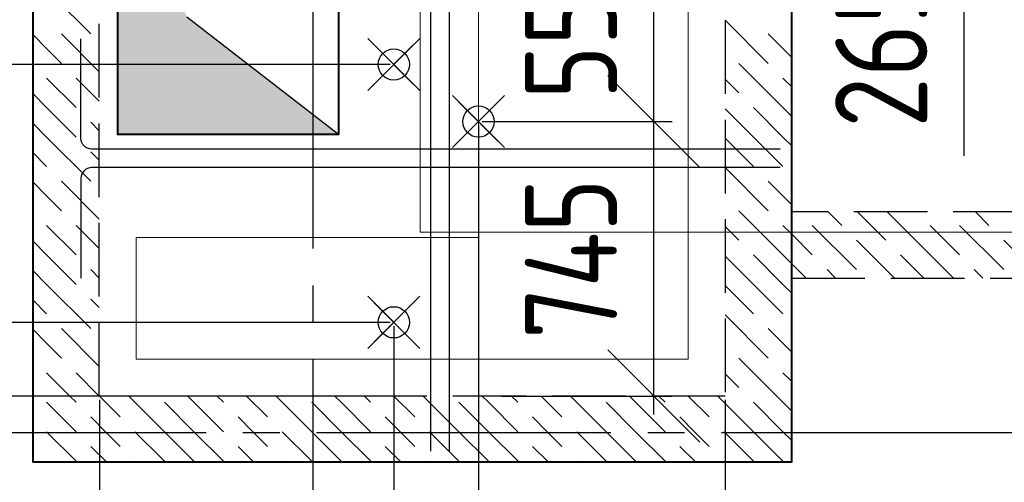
# Model space of a CAD drawing. Header units: millimetres. Extents: x 40580 to 1930067, y -240640 to 81020.
# Tile 530 of 656: x 1261969 to 1264644, y -221734 to -220478. Entities that reach past the tile are written whole.
import ezdxf

# ---------------------------------------------------------------- set-up
doc = ezdxf.new("R2010")
doc.units = ezdxf.units.MM
for name, pattern in [('______2', [270, 200, -70]), ('______5', [1100, 800, -100, 100, -100]), ('CENTER', [2, 1.25, -0.25, 0.25, -0.25])]:
    doc.linetypes.add(name, pattern=pattern)
doc.layers.add('ЖБ Стена верхний уровень', color=7, linetype='______2', true_color=0x656565)
for name, color, linetype, lineweight in [('Обрамление проемов стержнями', 7, 'Continuous', 25), ('ОСИ', 7, 'CENTER', 15), ('Основная', 7, 'Continuous', 40), ('Позиционная метка линия выноска', 7, 'Continuous', 13), ('Позиционная метка номер позиции', 7, 'Continuous', 13), ('Примечания', 7, 'Continuous', 13), ('Размерная линия_ общее', 7, 'Continuous', 25)]:
    doc.layers.add(name, color=color, linetype=linetype, lineweight=lineweight)
doc.layers.add('Тонкие', color=7, linetype='Continuous')
doc.layers.add('ФВ-2', color=7, linetype='Continuous')
doc.styles.add('GOST 2.304', font='isocpeur.ttf', dxfattribs={"width": 0.8})
doc.styles.add('GOST 2.304-81', font='txt')
doc.dimstyles.new('СПДС', dxfattribs={"dimscale": 125, "dimtxt": 250, "dimasz": 250, "dimexe": 50, "dimexo": 10, "dimgap": 100, "dimtad": 1, "dimdec": 0, "dimtxsty": 'GOST 2.304-81', "dimblk": 'OBLIQUE', "dimcen": 250, "dimdle": 50, "dimadec": 0, "dimazin": 2, "dimtfac": 0.75, "dimtdec": 0, "dimtmove": 1, "dimatfit": 3, "dimfxl": 1, "dimtfill": 1, "dimtolj": 1, "dimarcsym": 1})

# ---------------------------------------------------------------- blocks, each defined once
blk = doc.blocks.new('_OBLIQUE')
at = {"color": 0, "linetype": 'ByBlock'}
blk.add_line((-0.5, -0.5), (0.5, 0.5), dxfattribs=at)
blk = doc.blocks.new('*D18377')
at = {"layer": 'Defpoints', "color": 0}
for p in [(1263215.4, -220204.7), (1263691.8, -220204.7), (1263215.4, -220754.7)]:
    blk.add_point(p, dxfattribs=at)
at = {"layer": 'Тонкие', "color": 0, "lineweight": -2}
for p, q in [((1263691.8, -220804.7), (1263691.8, -220154.7)), ((1263225.4, -220204.7), (1263741.8, -220204.7)), ((1263225.4, -220754.7), (1263741.8, -220754.7))]:
    blk.add_line(p, q, dxfattribs=at)
at = {"layer": 'Тонкие', "color": 0, "lineweight": -2, "xscale": 250, "yscale": 250, "zscale": 250}
for p, rotation in [((1263691.8, -220204.7), 90), ((1263691.8, -220754.7), 270)]:
    blk.add_blockref('_OBLIQUE', p, dxfattribs=dict(at, rotation=rotation))
at = {"layer": 'Тонкие', "color": 0, "insert": (1263466.8, -220479.7), "char_height": 250, "attachment_point": 5, "rotation": 90, "style": 'GOST 2.304', "bg_fill": 3, "box_fill_scale": 1.1, "bg_fill_color": 256, "bg_fill_true_color": 13158600, "bg_fill_transparency": 0}
blk.add_mtext('\\A1;550', dxfattribs=at)
blk = doc.blocks.new('*D18378')
at = {"layer": 'Defpoints', "color": 0}
for p in [(1263289, -219939.7), (1263691.8, -219939.7), (1263215.4, -220204.7)]:
    blk.add_point(p, dxfattribs=at)
at = {"layer": 'Тонкие', "color": 0, "lineweight": -2}
for p, q in [((1263691.8, -220254.7), (1263691.8, -219889.7)), ((1263299, -219939.7), (1263741.8, -219939.7)), ((1264534.5, -220267.4), (1263691.8, -220072.2)), ((1263225.4, -220204.7), (1263741.8, -220204.7)), ((1264534.5, -220847.4), (1264534.5, -220267.4))]:
    blk.add_line(p, q, dxfattribs=at)
at = {"layer": 'Тонкие', "color": 0, "lineweight": -2, "xscale": 250, "yscale": 250, "zscale": 250}
for p, rotation in [((1263691.8, -219939.7), 90), ((1263691.8, -220204.7), 270)]:
    blk.add_blockref('_OBLIQUE', p, dxfattribs=dict(at, rotation=rotation))
at = {"layer": 'Тонкие', "color": 0, "insert": (1264309.5, -220557.4), "char_height": 250, "attachment_point": 5, "rotation": 90, "style": 'GOST 2.304', "bg_fill": 3, "box_fill_scale": 1.1, "bg_fill_color": 256, "bg_fill_true_color": 13158600, "bg_fill_transparency": 0}
blk.add_mtext('\\A1;265', dxfattribs=at)
blk = doc.blocks.new('*D18379')
at = {"layer": 'Defpoints', "color": 0}
for p in [(1263215.4, -220754.7), (1263691.8, -220754.7), (1263267.8, -221499.7)]:
    blk.add_point(p, dxfattribs=at)
at = {"layer": 'Тонкие', "color": 0, "lineweight": -2}
for p, q in [((1263691.8, -221549.7), (1263691.8, -220704.7)), ((1263225.4, -220754.7), (1263741.8, -220754.7)), ((1263277.8, -221499.7), (1263741.8, -221499.7))]:
    blk.add_line(p, q, dxfattribs=at)
at = {"layer": 'Тонкие', "color": 0, "lineweight": -2, "xscale": 250, "yscale": 250, "zscale": 250}
for p, rotation in [((1263691.8, -220754.7), 90), ((1263691.8, -221499.7), 270)]:
    blk.add_blockref('_OBLIQUE', p, dxfattribs=dict(at, rotation=rotation))
at = {"layer": 'Тонкие', "color": 0, "insert": (1263466.8, -221127.2), "char_height": 250, "attachment_point": 5, "rotation": 90, "style": 'GOST 2.304', "bg_fill": 3, "box_fill_scale": 1.1, "bg_fill_color": 256, "bg_fill_true_color": 13158600, "bg_fill_transparency": 0}
blk.add_mtext('\\A1;745', dxfattribs=at)
blk = doc.blocks.new('*D18380')
at = {"layer": 'Defpoints', "color": 0}
for p in [(1261720.2, -220599.7), (1262985.4, -220599.7), (1262985.4, -221299.7)]:
    blk.add_point(p, dxfattribs=at)
at = {"layer": 'Тонкие', "color": 0, "lineweight": -2}
for p, q in [((1261720.2, -221349.7), (1261720.2, -220549.7)), ((1262975.4, -220599.7), (1261670.2, -220599.7)), ((1262975.4, -221299.7), (1261670.2, -221299.7))]:
    blk.add_line(p, q, dxfattribs=at)
at = {"layer": 'Тонкие', "color": 0, "lineweight": -2, "xscale": 250, "yscale": 250, "zscale": 250}
for p, rotation in [((1261720.2, -220599.7), 90), ((1261720.2, -221299.7), 270)]:
    blk.add_blockref('_OBLIQUE', p, dxfattribs=dict(at, rotation=rotation))
at = {"layer": 'Тонкие', "color": 0, "insert": (1261495.2, -220984.7), "char_height": 250, "attachment_point": 5, "rotation": 90, "style": 'GOST 2.304', "bg_fill": 3, "box_fill_scale": 1.1, "bg_fill_color": 256, "bg_fill_true_color": 13158600, "bg_fill_transparency": 0}
blk.add_mtext('\\A1;700', dxfattribs=at)
blk = doc.blocks.new('*D18381')
at = {"layer": 'Defpoints', "color": 0}
for p in [(1261720.2, -219939.7), (1263035.4, -219939.7), (1262985.4, -220599.7)]:
    blk.add_point(p, dxfattribs=at)
at = {"layer": 'Тонкие', "color": 0, "lineweight": -2}
for p, q in [((1261720.2, -220649.7), (1261720.2, -219889.7)), ((1263025.4, -219939.7), (1261670.2, -219939.7)), ((1262975.4, -220599.7), (1261670.2, -220599.7))]:
    blk.add_line(p, q, dxfattribs=at)
at = {"layer": 'Тонкие', "color": 0, "lineweight": -2, "xscale": 250, "yscale": 250, "zscale": 250}
for p, rotation in [((1261720.2, -219939.7), 90), ((1261720.2, -220599.7), 270)]:
    blk.add_blockref('_OBLIQUE', p, dxfattribs=dict(at, rotation=rotation))
at = {"layer": 'Тонкие', "color": 0, "insert": (1261495.2, -220287.2), "char_height": 250, "attachment_point": 5, "rotation": 90, "style": 'GOST 2.304', "bg_fill": 3, "box_fill_scale": 1.1, "bg_fill_color": 256, "bg_fill_true_color": 13158600, "bg_fill_transparency": 0}
blk.add_mtext('\\A1;660', dxfattribs=at)
blk = doc.blocks.new('*D18382')
at = {"layer": 'Defpoints', "color": 0}
for p in [(1262985.4, -221299.7), (1261720.2, -221499.7), (1263035.4, -221499.7)]:
    blk.add_point(p, dxfattribs=at)
at = {"layer": 'Тонкие', "color": 0, "lineweight": -2}
for p, q in [((1261720.2, -221249.7), (1261720.2, -221549.7)), ((1262975.4, -221299.7), (1261670.2, -221299.7)), ((1263025.4, -221499.7), (1261670.2, -221499.7)), ((1261720.2, -221499.7), (1261720.2, -222498.7))]:
    blk.add_line(p, q, dxfattribs=at)
at = {"layer": 'Тонкие', "color": 0, "lineweight": -2, "xscale": 250, "yscale": 250, "zscale": 250}
for p, rotation in [((1261720.2, -221299.7), 90), ((1261720.2, -221499.7), 270)]:
    blk.add_blockref('_OBLIQUE', p, dxfattribs=dict(at, rotation=rotation))
at = {"layer": 'Тонкие', "color": 0, "insert": (1261495.2, -222208.7), "char_height": 250, "attachment_point": 5, "rotation": 90, "style": 'GOST 2.304', "bg_fill": 3, "box_fill_scale": 1.1, "bg_fill_color": 256, "bg_fill_true_color": 13158600, "bg_fill_transparency": 0}
blk.add_mtext('\\A1;200', dxfattribs=at)
blk = doc.blocks.new('*D18388')
at = {"layer": 'Defpoints', "color": 0}
for p in [(1263215.4, -220754.7), (1263885.4, -221499.7), (1263885.4, -222775.3)]:
    blk.add_point(p, dxfattribs=at)
at = {"layer": 'Тонкие', "color": 0, "lineweight": -2}
for p, q in [((1263215.4, -220764.7), (1263215.4, -222825.3)), ((1263885.4, -221509.7), (1263885.4, -222825.3)), ((1263165.4, -222775.3), (1263935.4, -222775.3))]:
    blk.add_line(p, q, dxfattribs=at)
at = {"layer": 'Тонкие', "color": 0, "lineweight": -2, "xscale": 250, "yscale": 250, "zscale": 250, "rotation": 180}
blk.add_blockref('_OBLIQUE', (1263215.4, -222775.3), dxfattribs=at)
at = {"layer": 'Тонкие', "color": 0, "lineweight": -2, "xscale": 250, "yscale": 250, "zscale": 250}
blk.add_blockref('_OBLIQUE', (1263885.4, -222775.3), dxfattribs=at)
at = {"layer": 'Тонкие', "color": 0, "insert": (1263550.4, -222550.3), "char_height": 250, "attachment_point": 5, "style": 'GOST 2.304', "bg_fill": 3, "box_fill_scale": 1.1, "bg_fill_color": 256, "bg_fill_true_color": 13158600, "bg_fill_transparency": 0}
blk.add_mtext('\\A1;670', dxfattribs=at)
blk = doc.blocks.new('*D18389')
at = {"layer": 'Defpoints', "color": 0}
for p in [(1263215.4, -220754.7), (1262985.4, -221299.7), (1263215.4, -222775.3)]:
    blk.add_point(p, dxfattribs=at)
at = {"layer": 'Тонкие', "color": 0, "lineweight": -2}
for p, q in [((1263215.4, -220764.7), (1263215.4, -222825.3)), ((1262985.4, -221309.7), (1262985.4, -222825.3)), ((1263207.6, -222129.3), (1263100.4, -222775.3)), ((1263787.6, -222129.3), (1263207.6, -222129.3)), ((1262935.4, -222775.3), (1263265.4, -222775.3))]:
    blk.add_line(p, q, dxfattribs=at)
at = {"layer": 'Тонкие', "color": 0, "lineweight": -2, "xscale": 250, "yscale": 250, "zscale": 250, "rotation": 180}
blk.add_blockref('_OBLIQUE', (1262985.4, -222775.3), dxfattribs=at)
at = {"layer": 'Тонкие', "color": 0, "lineweight": -2, "xscale": 250, "yscale": 250, "zscale": 250}
blk.add_blockref('_OBLIQUE', (1263215.4, -222775.3), dxfattribs=at)
at = {"layer": 'Тонкие', "color": 0, "insert": (1263497.6, -221904.3), "char_height": 250, "attachment_point": 5, "style": 'GOST 2.304', "bg_fill": 3, "box_fill_scale": 1.1, "bg_fill_color": 256, "bg_fill_true_color": 13158600, "bg_fill_transparency": 0}
blk.add_mtext('\\A1;230', dxfattribs=at)
blk = doc.blocks.new('*D18390')
at = {"layer": 'Defpoints', "color": 0}
for p in [(1262985.4, -221299.7), (1262185.5, -221499.7), (1262985.4, -222775.3)]:
    blk.add_point(p, dxfattribs=at)
at = {"layer": 'Тонкие', "color": 0, "lineweight": -2}
for p, q in [((1262985.4, -221309.7), (1262985.4, -222825.3)), ((1262185.5, -221509.7), (1262185.5, -222825.3)), ((1262135.5, -222775.3), (1263035.4, -222775.3))]:
    blk.add_line(p, q, dxfattribs=at)
at = {"layer": 'Тонкие', "color": 0, "lineweight": -2, "xscale": 250, "yscale": 250, "zscale": 250, "rotation": 180}
blk.add_blockref('_OBLIQUE', (1262185.5, -222775.3), dxfattribs=at)
at = {"layer": 'Тонкие', "color": 0, "lineweight": -2, "xscale": 250, "yscale": 250, "zscale": 250}
blk.add_blockref('_OBLIQUE', (1262985.4, -222775.3), dxfattribs=at)
at = {"layer": 'Тонкие', "color": 0, "insert": (1262585.4, -222550.3), "char_height": 250, "attachment_point": 5, "style": 'GOST 2.304', "bg_fill": 3, "box_fill_scale": 1.1, "bg_fill_color": 256, "bg_fill_true_color": 13158600, "bg_fill_transparency": 0}
blk.add_mtext('\\A1;800', dxfattribs=at)

msp = doc.modelspace()

# ---------------------------------------------------------------- linework, layer by layer
at = {"layer": 'ЖБ Стена верхний уровень', "color": 9, "linetype": 'Continuous', "lineweight": -3, "true_color": 0xc7c7c7, "transparency": 33554687}
for p, q in [((1264065.4, -220979.7), (1264042.3, -220956.6)), ((1264165.5, -220999.7), (1264202.3, -221036.6)), ((1264245.5, -220999.7), (1264322.3, -221076.6)), ((1264442.3, -221116.6), (1264325.5, -220999.7)), ((1264565.5, -220999.7), (1264602.3, -221036.6)), ((1264042.3, -221036.6), (1264065.4, -221059.7)), ((1264122.3, -221036.6), (1264242.3, -221156.6)), ((1264442.3, -221036.6), (1264522.3, -221116.6)), ((1264522.3, -221036.6), (1264642.3, -221156.6)), ((1264065.4, -221059.7), (1264122.3, -221116.6)), ((1264345.5, -221179.7), (1264242.3, -221076.6)), ((1264745.5, -221179.7), (1264642.3, -221076.6)), ((1264042.3, -221116.6), (1264065.4, -221139.7)), ((1264362.3, -221116.6), (1264425.5, -221179.7)), ((1264442.3, -221116.6), (1264505.5, -221179.7)), ((1264065.4, -221139.7), (1264105.5, -221179.7)), ((1264185.5, -221179.7), (1264162.3, -221156.6)), ((1264585.5, -221179.7), (1264562.3, -221156.6)), ((1264042.3, -221196.6), (1264065.4, -221219.6)), ((1264065.4, -221379.7), (1264042.3, -221356.6)), ((1264042.3, -221436.6), (1264065.4, -221459.7)), ((1264042.3, -221516.6), (1264065.4, -221539.7)), ((1264042.3, -221596.6), (1264065.4, -221619.6))]:
    msp.add_line(p, q, dxfattribs=at)
at = {"layer": 'ЖБ Стена верхний уровень', "color": 251, "linetype": '______2', "lineweight": -3, "true_color": 0x656565, "transparency": 33554687}
for p, q in [((1266595.4, -220999.7), (1264065.4, -220999.7)), ((1264065.4, -221679.7), (1264065.4, -221179.7)), ((1264065.4, -221179.7), (1266595.4, -221179.7))]:
    msp.add_line(p, q, dxfattribs=at)
at = {"layer": 'ОСИ', "color": 8, "linetype": '______5', "lineweight": -3, "transparency": 33554687}
for p, q in [((1262765.4, -214799.7), (1262765.4, -224299.7)), ((1266875.4, -221599.7), (1235315.4, -221599.7))]:
    msp.add_line(p, q, dxfattribs=at)

# ---------------------------------------------------------------- dimensions: what is measured, and where the dimension line sits
at = {"layer": 'Тонкие'}
dim = msp.add_linear_dim(base=(1263691.8, -220204.7), p1=(1263215.4, -220754.7), p2=(1263215.4, -220204.7), angle=90, dimstyle='СПДС', override={"dimscale": 1, "dimtxsty": 'GOST 2.304'}, dxfattribs=at)
dim.commit()
dim.dimension.update_dxf_attribs({"geometry": '*D18377', "text_midpoint": (1263691.8, -220479.7), "dimtype": 160})

# ---------------------------------------------------------------- next in the draw order: dimensions: what is measured, and where the dimension line sits
for base, p1, p2, picture, middle in [((1263691.8, -219939.7), (1263215.4, -220204.7), (1263289, -219939.7), '*D18378', (1264534.5, -220367.4)), ((1261720.2, -220599.7), (1262985.4, -221299.7), (1262985.4, -220599.7), '*D18380', (1261720.2, -220984.7))]:
    dim = msp.add_linear_dim(base=base, p1=p1, p2=p2, angle=90, dimstyle='СПДС', override={"dimscale": 1, "dimtxsty": 'GOST 2.304'}, dxfattribs=at)
    dim.commit()
    dim.dimension.update_dxf_attribs({"geometry": picture, "text_midpoint": middle, "dimtype": 160})

# ---------------------------------------------------------------- next in the draw order: linework, layer by layer
at = {"layer": 'ЖБ Стена верхний уровень', "color": 251, "linetype": '______2', "lineweight": -3, "true_color": 0x656565, "transparency": 33554687}
msp.add_line((1264065.4, -220999.7), (1264065.4, -215849.7), dxfattribs=at)
at = {"layer": 'ЖБ Стена верхний уровень', "color": 9, "linetype": 'Continuous', "lineweight": -3, "true_color": 0xc7c7c7, "transparency": 33554687}
for p, q in [((1263885.4, -220479.7), (1264002.3, -220596.6)), ((1264042.3, -220556.6), (1264002.3, -220516.6)), ((1264065.4, -220579.7), (1264042.3, -220556.6)), ((1264042.3, -220716.6), (1263922.3, -220596.6)), ((1263885.4, -220639.7), (1263922.3, -220676.6)), ((1264042.3, -220636.6), (1264065.4, -220659.7)), ((1264042.3, -220716.6), (1264065.4, -220739.7)), ((1262005.4, -220759.6), (1262042.3, -220796.6)), ((1262185.4, -220779.7), (1262162.3, -220756.6)), ((1262042.3, -220796.6), (1262162.3, -220916.6)), ((1264042.3, -220796.6), (1264065.4, -220819.6)), ((1262005.4, -220839.6), (1262042.3, -220876.6)), ((1262162.3, -220836.6), (1262185.4, -220859.7)), ((1262042.3, -220956.6), (1262005.4, -220919.6)), ((1262082.3, -220916.6), (1262185.4, -221019.7)), ((1262082.3, -220996.6), (1262042.3, -220956.6)), ((1262042.3, -221036.6), (1262122.3, -221116.6)), ((1262122.3, -221036.6), (1262185.4, -221099.7)), ((1262042.3, -221116.6), (1262005.4, -221079.6))]:
    msp.add_line(p, q, dxfattribs=at)

# ---------------------------------------------------------------- next in the draw order: dimensions: what is measured, and where the dimension line sits
at = {"layer": 'Тонкие'}
for base, p1, p2, picture, middle in [((1261720.2, -219939.7), (1262985.4, -220599.7), (1263035.4, -219939.7), '*D18381', (1261720.2, -220287.2)), ((1263691.8, -220754.7), (1263267.8, -221499.7), (1263215.4, -220754.7), '*D18379', (1263691.8, -221127.2)), ((1261720.2, -221499.7), (1262985.4, -221299.7), (1263035.4, -221499.7), '*D18382', (1261780.4, -222208.7))]:
    dim = msp.add_linear_dim(base=base, p1=p1, p2=p2, angle=90, dimstyle='СПДС', override={"dimscale": 1, "dimtxsty": 'GOST 2.304'}, dxfattribs=at)
    dim.commit()
    dim.dimension.update_dxf_attribs({"geometry": picture, "text_midpoint": middle, "dimtype": 160})

# ---------------------------------------------------------------- next in the draw order: hatches: boundary and pattern name
at = {"layer": 'ФВ-2'}
h = msp.add_hatch(color=256, dxfattribs=at)
h.dxf.hatch_style = 1
h.paths.add_polyline_path([(1262255.4, -220041), (1262255.4, -220789.7), (1262835.4, -220789.7), (1262423.5, -220471.3)])
h.paths.add_polyline_path([(1262235.4, -220789.7), (1262255.4, -220789.7), (1262255.4, -220041), (1262235.4, -219989.7)])

# ---------------------------------------------------------------- next in the draw order: linework, layer by layer
msp.add_circle((1262985.4, -220599.7), 42.5)
at = {"layer": 'ЖБ Стена верхний уровень', "color": 251, "linetype": '______2', "lineweight": -3, "true_color": 0x656565, "transparency": 33554687}
msp.add_line((1262005.4, -217099.7), (1262005.4, -221499.7), dxfattribs=at)
at = {"layer": 'ЖБ Стена верхний уровень', "color": 9, "linetype": 'Continuous', "lineweight": -3, "true_color": 0xc7c7c7, "transparency": 33554687}
for p, q in [((1262042.3, -220396.6), (1262162.3, -220516.6)), ((1262042.3, -220556.6), (1262005.4, -220519.6)), ((1262082.3, -220516.6), (1262185.4, -220619.7)), ((1262082.3, -220596.6), (1262042.3, -220556.6)), ((1262042.3, -220636.6), (1262122.3, -220716.6)), ((1262122.3, -220636.6), (1262185.4, -220699.7)), ((1262042.3, -220716.6), (1262005.4, -220679.6)), ((1262042.3, -220716.6), (1262122.3, -220796.6)), ((1262042.3, -221116.6), (1262122.3, -221196.6)), ((1262005.4, -221159.6), (1262042.3, -221196.6)), ((1262185.4, -221179.7), (1262162.3, -221156.6)), ((1262005.4, -221239.6), (1262042.3, -221276.6)), ((1262162.3, -221236.6), (1262185.4, -221259.7)), ((1262042.3, -221356.6), (1262005.4, -221319.6))]:
    msp.add_line(p, q, dxfattribs=at)
at = {"layer": 'Основная', "transparency": 33554687}
msp.add_lwpolyline([(1262235.4, -219989.7), (1262835.4, -219989.7), (1262835.4, -220789.7), (1262235.4, -220789.7)], close=True, dxfattribs=at)
at = {"layer": 'Примечания', "color": 7, "linetype": 'Continuous', "lineweight": 13, "transparency": 33554687}
for p, q in [((1263056.1, -220529), (1262914.7, -220670.5)), ((1263056.1, -220670.5), (1262914.7, -220529))]:
    msp.add_line(p, q, dxfattribs=at)
at = {"layer": 'Размерная линия_ общее', "color": 7, "linetype": 'Continuous', "lineweight": 18, "transparency": 33554687}
for p, q in [((1263038.4, -220546.7), (1262932.3, -220652.8)), ((1263038.4, -220652.8), (1262932.3, -220546.7))]:
    msp.add_line(p, q, dxfattribs=at)
at = {"layer": 'Тонкие'}
msp.add_line((1262835.4, -220789.7), (1262423.5, -220471.3), dxfattribs=at)

# ---------------------------------------------------------------- next in the draw order: dimensions: what is measured, and where the dimension line sits
dim = msp.add_linear_dim(base=(1263885.4, -222775.3), p1=(1263215.4, -220754.7), p2=(1263885.4, -221499.7), dimstyle='СПДС', override={"dimscale": 1, "dimtxsty": 'GOST 2.304'}, dxfattribs=at)
dim.commit()
dim.dimension.update_dxf_attribs({"geometry": '*D18388', "text_midpoint": (1263550.4, -222775.3), "dimtype": 160})

# ---------------------------------------------------------------- next in the draw order: linework, layer by layer
at = {"layer": 'ЖБ Стена верхний уровень', "color": 251, "linetype": '______2', "lineweight": -3, "true_color": 0x656565, "transparency": 33554687}
for p, q in [((1263885.4, -219939.7), (1263885.4, -221499.7)), ((1263885.4, -221679.7), (1264065.4, -221679.7))]:
    msp.add_line(p, q, dxfattribs=at)
at = {"layer": 'ЖБ Стена верхний уровень', "color": 9, "linetype": 'Continuous', "lineweight": -3, "true_color": 0xc7c7c7, "transparency": 33554687}
for p, q in [((1263962.3, -220796.6), (1263885.4, -220719.7)), ((1263962.3, -220716.6), (1264042.3, -220796.6)), ((1263885.4, -220799.7), (1263962.3, -220876.6)), ((1263962.3, -220796.6), (1264042.3, -220876.6)), ((1263885.4, -220879.7), (1264002.3, -220996.6)), ((1264042.3, -220956.6), (1264002.3, -220916.6)), ((1264042.3, -221116.6), (1263922.3, -220996.6)), ((1263885.4, -221039.7), (1263922.3, -221076.6)), ((1263962.3, -221196.6), (1263885.4, -221119.7)), ((1263962.3, -221116.6), (1264042.3, -221196.6)), ((1263885.4, -221199.7), (1263962.3, -221276.6)), ((1263962.3, -221196.6), (1264042.3, -221276.6)), ((1263885.4, -221279.7), (1264002.3, -221396.6)), ((1264042.3, -221356.6), (1264002.3, -221316.6)), ((1264042.3, -221516.6), (1263922.3, -221396.6)), ((1263885.4, -221439.7), (1263922.3, -221476.6)), ((1263885.4, -221519.7), (1263865.5, -221499.7)), ((1263962.3, -221596.6), (1263885.4, -221519.7)), ((1263962.3, -221516.6), (1264042.3, -221596.6)), ((1263842.3, -221636.6), (1263802.3, -221596.6)), ((1263882.3, -221596.6), (1263885.4, -221599.7)), ((1263885.4, -221599.7), (1263962.3, -221676.6)), ((1263962.3, -221596.6), (1264042.3, -221676.6)), ((1263882.3, -221676.6), (1263885.4, -221679.7)), ((1263885.4, -221679.7), (1263885.4, -221679.7))]:
    msp.add_line(p, q, dxfattribs=at)

# ---------------------------------------------------------------- next in the draw order: dimensions: what is measured, and where the dimension line sits
at = {"layer": 'Тонкие'}
dim = msp.add_linear_dim(base=(1263215.4, -222775.3), p1=(1262985.4, -221299.7), p2=(1263215.4, -220754.7), dimstyle='СПДС', override={"dimscale": 1, "dimtxsty": 'GOST 2.304'}, dxfattribs=at)
dim.commit()
dim.dimension.update_dxf_attribs({"geometry": '*D18389', "text_midpoint": (1263307.6, -222129.3), "dimtype": 160})

# ---------------------------------------------------------------- next in the draw order: linework, layer by layer
msp.add_circle((1263215.4, -220754.7), 42.5)
at = {"layer": 'ЖБ Стена верхний уровень', "color": 9, "linetype": 'Continuous', "lineweight": -3, "true_color": 0xc7c7c7, "transparency": 33554687}
for p, q in [((1263242.3, -221516.6), (1263225.5, -221499.7)), ((1263305.5, -221499.7), (1263322.3, -221516.6)), ((1263385.5, -221499.7), (1263442.3, -221556.6)), ((1263562.3, -221596.6), (1263465.5, -221499.7)), ((1263642.3, -221516.6), (1263625.5, -221499.7)), ((1263705.5, -221499.7), (1263722.3, -221516.6)), ((1263785.5, -221499.7), (1263842.3, -221556.6)), ((1263162.3, -221516.6), (1263242.3, -221596.6)), ((1263242.3, -221516.6), (1263322.3, -221596.6)), ((1263562.3, -221516.6), (1263642.3, -221596.6)), ((1263642.3, -221516.6), (1263722.3, -221596.6)), ((1263402.3, -221596.6), (1263362.3, -221556.6)), ((1263802.3, -221596.6), (1263762.3, -221556.6)), ((1263162.3, -221596.6), (1263242.3, -221676.6)), ((1263242.3, -221596.6), (1263325.5, -221679.7)), ((1263442.3, -221636.6), (1263402.3, -221596.6)), ((1263482.3, -221596.6), (1263562.3, -221676.6)), ((1263562.3, -221596.6), (1263642.3, -221676.6)), ((1263642.3, -221596.6), (1263725.5, -221679.7)), ((1263362.3, -221636.6), (1263405.5, -221679.7)), ((1263762.3, -221636.6), (1263805.5, -221679.7)), ((1263482.3, -221676.6), (1263485.4, -221679.7))]:
    msp.add_line(p, q, dxfattribs=at)
at = {"layer": 'Обрамление проемов стержнями', "color": 7, "linetype": 'Continuous', "lineweight": 25, "transparency": 33554687}
msp.add_line((1263135.4, -216949.7), (1263135.4, -221649.7), dxfattribs=at)
msp.add_line((1263135.4, -216949.7), (1263135.4, -221649.7), dxfattribs=at)
msp.add_line((1263135.4, -216949.7), (1263135.4, -221649.7), dxfattribs=at)
msp.add_line((1263135.4, -216949.7), (1263135.4, -221649.7), dxfattribs=at)
for points in [[(1264035.4, -220829.7), (1262164.1, -220829.7), (1262158.8, -220829), (1262153.3, -220827.2), (1262148.3, -220824.4), (1262144.2, -220820.9), (1262140.7, -220816.8), (1262137.9, -220811.8), (1262136.1, -220806.4), (1262135.4, -220801), (1262135.4, -220529.7)], [(1264035.4, -220829.7), (1262164.1, -220829.7), (1262158.8, -220829), (1262153.3, -220827.2), (1262148.3, -220824.4), (1262144.2, -220820.9), (1262140.7, -220816.8), (1262137.9, -220811.8), (1262136.1, -220806.4), (1262135.4, -220801), (1262135.4, -220529.7)], [(1264035.4, -220829.7), (1262164.1, -220829.7), (1262158.8, -220829), (1262153.3, -220827.2), (1262148.3, -220824.4), (1262144.2, -220820.9), (1262140.7, -220816.8), (1262137.9, -220811.8), (1262136.1, -220806.4), (1262135.4, -220801), (1262135.4, -220529.7)], [(1264035.4, -220829.7), (1262164.1, -220829.7), (1262158.8, -220829), (1262153.3, -220827.2), (1262148.3, -220824.4), (1262144.2, -220820.9), (1262140.7, -220816.8), (1262137.9, -220811.8), (1262136.1, -220806.4), (1262135.4, -220801), (1262135.4, -220529.7)], [(1264035.4, -220879.7), (1262164.1, -220879.7), (1262158.8, -220880.5), (1262153.3, -220882.3), (1262148.3, -220885.1), (1262144.2, -220888.5), (1262140.7, -220892.6), (1262137.9, -220897.6), (1262136.1, -220903.1), (1262135.4, -220908.4), (1262135.4, -221179.7)], [(1264035.4, -220879.7), (1262164.1, -220879.7), (1262158.8, -220880.5), (1262153.3, -220882.3), (1262148.3, -220885.1), (1262144.2, -220888.5), (1262140.7, -220892.6), (1262137.9, -220897.6), (1262136.1, -220903.1), (1262135.4, -220908.4), (1262135.4, -221179.7)], [(1264035.4, -220879.7), (1262164.1, -220879.7), (1262158.8, -220880.5), (1262153.3, -220882.3), (1262148.3, -220885.1), (1262144.2, -220888.5), (1262140.7, -220892.6), (1262137.9, -220897.6), (1262136.1, -220903.1), (1262135.4, -220908.4), (1262135.4, -221179.7)], [(1264035.4, -220879.7), (1262164.1, -220879.7), (1262158.8, -220880.5), (1262153.3, -220882.3), (1262148.3, -220885.1), (1262144.2, -220888.5), (1262140.7, -220892.6), (1262137.9, -220897.6), (1262136.1, -220903.1), (1262135.4, -220908.4), (1262135.4, -221179.7)]]:
    msp.add_lwpolyline(points, dxfattribs=at)
at = {"layer": 'Позиционная метка линия выноска', "color": 251, "linetype": 'Continuous', "lineweight": 13, "true_color": 0x494949, "transparency": 33554687}
for p, q in [((1263785.4, -217326.4), (1263785.4, -221399.7)), ((1263215.4, -221069.7), (1263215.4, -218329.7)), ((1262285.4, -221069.7), (1263215.4, -221069.7))]:
    msp.add_line(p, q, dxfattribs=at)
at = {"layer": 'Позиционная метка номер позиции', "color": 7, "linetype": 'Continuous', "lineweight": 13, "transparency": 33554687}
msp.add_lwpolyline([(1263056.8, -220198.7), (1263056.8, -221054.7), (1268495.4, -221054.7)], dxfattribs=at)
at = {"layer": 'Примечания', "color": 7, "linetype": 'Continuous', "lineweight": 13, "transparency": 33554687}
for p, q in [((1263286.1, -220684), (1263144.7, -220825.5)), ((1263286.1, -220825.5), (1263144.7, -220684))]:
    msp.add_line(p, q, dxfattribs=at)
at = {"layer": 'Размерная линия_ общее', "color": 7, "linetype": 'Continuous', "lineweight": 18, "transparency": 33554687}
for p, q in [((1263268.4, -220701.7), (1263162.3, -220807.8)), ((1263268.4, -220807.8), (1263162.3, -220701.7))]:
    msp.add_line(p, q, dxfattribs=at)

# ---------------------------------------------------------------- next in the draw order: dimensions: what is measured, and where the dimension line sits
at = {"layer": 'Тонкие'}
dim = msp.add_linear_dim(base=(1262985.4, -222775.3), p1=(1262185.5, -221499.7), p2=(1262985.4, -221299.7), dimstyle='СПДС', override={"dimscale": 1, "dimtxsty": 'GOST 2.304'}, dxfattribs=at)
dim.commit()
dim.dimension.update_dxf_attribs({"geometry": '*D18390', "text_midpoint": (1262585.4, -222550.3)})

# ---------------------------------------------------------------- next in the draw order: linework, layer by layer
msp.add_circle((1262985.4, -221299.7), 42.5)
at = {"layer": 'ЖБ Стена верхний уровень', "color": 251, "linetype": '______2', "lineweight": -3, "true_color": 0x656565, "transparency": 33554687}
for p, q in [((1262185.4, -221499.7), (1262185.4, -219939.7)), ((1263885.4, -221499.7), (1262185.4, -221499.7)), ((1262005.4, -221679.7), (1262185.4, -221679.7)), ((1262185.4, -221679.7), (1263885.4, -221679.7))]:
    msp.add_line(p, q, dxfattribs=at)
at = {"layer": 'ЖБ Стена верхний уровень', "color": 9, "linetype": 'Continuous', "lineweight": -3, "true_color": 0xc7c7c7, "transparency": 33554687}
for p, q in [((1262042.3, -221196.6), (1262162.3, -221316.6)), ((1262082.3, -221316.6), (1262185.4, -221419.7)), ((1262082.3, -221396.6), (1262042.3, -221356.6)), ((1262042.3, -221436.6), (1262105.5, -221499.7)), ((1262122.3, -221436.6), (1262185.4, -221499.7)), ((1262105.5, -221499.7), (1262122.3, -221516.6)), ((1262185.5, -221499.7), (1262242.3, -221556.6)), ((1262362.3, -221596.6), (1262265.5, -221499.7)), ((1262442.3, -221516.6), (1262425.5, -221499.7)), ((1262505.5, -221499.7), (1262522.3, -221516.6)), ((1262585.5, -221499.7), (1262642.3, -221556.6)), ((1262762.3, -221596.6), (1262665.5, -221499.7)), ((1262842.3, -221516.6), (1262825.5, -221499.7)), ((1262905.5, -221499.7), (1262922.3, -221516.6)), ((1262985.5, -221499.7), (1263042.3, -221556.6)), ((1263162.3, -221596.6), (1263065.5, -221499.7)), ((1262042.3, -221516.6), (1262122.3, -221596.6)), ((1262362.3, -221516.6), (1262442.3, -221596.6)), ((1262442.3, -221516.6), (1262522.3, -221596.6)), ((1262762.3, -221516.6), (1262842.3, -221596.6)), ((1262842.3, -221516.6), (1262922.3, -221596.6)), ((1262202.3, -221596.6), (1262162.3, -221556.6)), ((1262602.3, -221596.6), (1262562.3, -221556.6)), ((1263002.3, -221596.6), (1262962.3, -221556.6)), ((1262042.3, -221596.6), (1262125.5, -221679.7)), ((1262242.3, -221636.6), (1262202.3, -221596.6)), ((1262282.3, -221596.6), (1262362.3, -221676.6)), ((1262362.3, -221596.6), (1262442.3, -221676.6)), ((1262442.3, -221596.6), (1262525.5, -221679.7)), ((1262642.3, -221636.6), (1262602.3, -221596.6)), ((1262682.3, -221596.6), (1262762.3, -221676.6)), ((1262762.3, -221596.6), (1262842.3, -221676.6)), ((1262842.3, -221596.6), (1262925.5, -221679.7)), ((1263042.3, -221636.6), (1263002.3, -221596.6)), ((1263082.3, -221596.6), (1263162.3, -221676.6)), ((1262162.3, -221636.6), (1262205.5, -221679.7)), ((1262562.3, -221636.6), (1262605.5, -221679.7)), ((1262962.3, -221636.6), (1263005.5, -221679.7)), ((1262282.3, -221676.6), (1262285.4, -221679.7)), ((1262682.3, -221676.6), (1262685.4, -221679.7)), ((1263082.3, -221676.6), (1263085.4, -221679.7))]:
    msp.add_line(p, q, dxfattribs=at)
at = {"layer": 'Обрамление проемов стержнями', "color": 7, "linetype": 'Continuous', "lineweight": 25, "transparency": 33554687}
msp.add_line((1263085.4, -216949.7), (1263085.4, -221649.7), dxfattribs=at)
msp.add_line((1263085.4, -216949.7), (1263085.4, -221649.7), dxfattribs=at)
msp.add_line((1263085.4, -216949.7), (1263085.4, -221649.7), dxfattribs=at)
msp.add_line((1263085.4, -216949.7), (1263085.4, -221649.7), dxfattribs=at)
at = {"layer": 'Основная'}
msp.add_lwpolyline([(1262005.4, -216919.7), (1264065.4, -216919.7), (1264065.4, -221679.7), (1262005.4, -221679.7)], close=True, dxfattribs=at)
at = {"layer": 'Позиционная метка линия выноска', "color": 251, "linetype": 'Continuous', "lineweight": 13, "true_color": 0x494949, "transparency": 33554687}
for p, q in [((1262285.4, -221399.7), (1262285.4, -221069.7)), ((1263785.4, -221399.7), (1262285.4, -221399.7))]:
    msp.add_line(p, q, dxfattribs=at)
at = {"layer": 'Примечания', "color": 7, "linetype": 'Continuous', "lineweight": 13, "transparency": 33554687}
for p, q in [((1263056.1, -221229), (1262914.7, -221370.4)), ((1263056.1, -221370.4), (1262914.7, -221229))]:
    msp.add_line(p, q, dxfattribs=at)
at = {"layer": 'Размерная линия_ общее', "color": 7, "linetype": 'Continuous', "lineweight": 18, "transparency": 33554687}
for p, q in [((1263038.4, -221246.6), (1262932.3, -221352.7)), ((1263038.4, -221352.7), (1262932.3, -221246.6))]:
    msp.add_line(p, q, dxfattribs=at)

doc.saveas('drawing.dxf')
